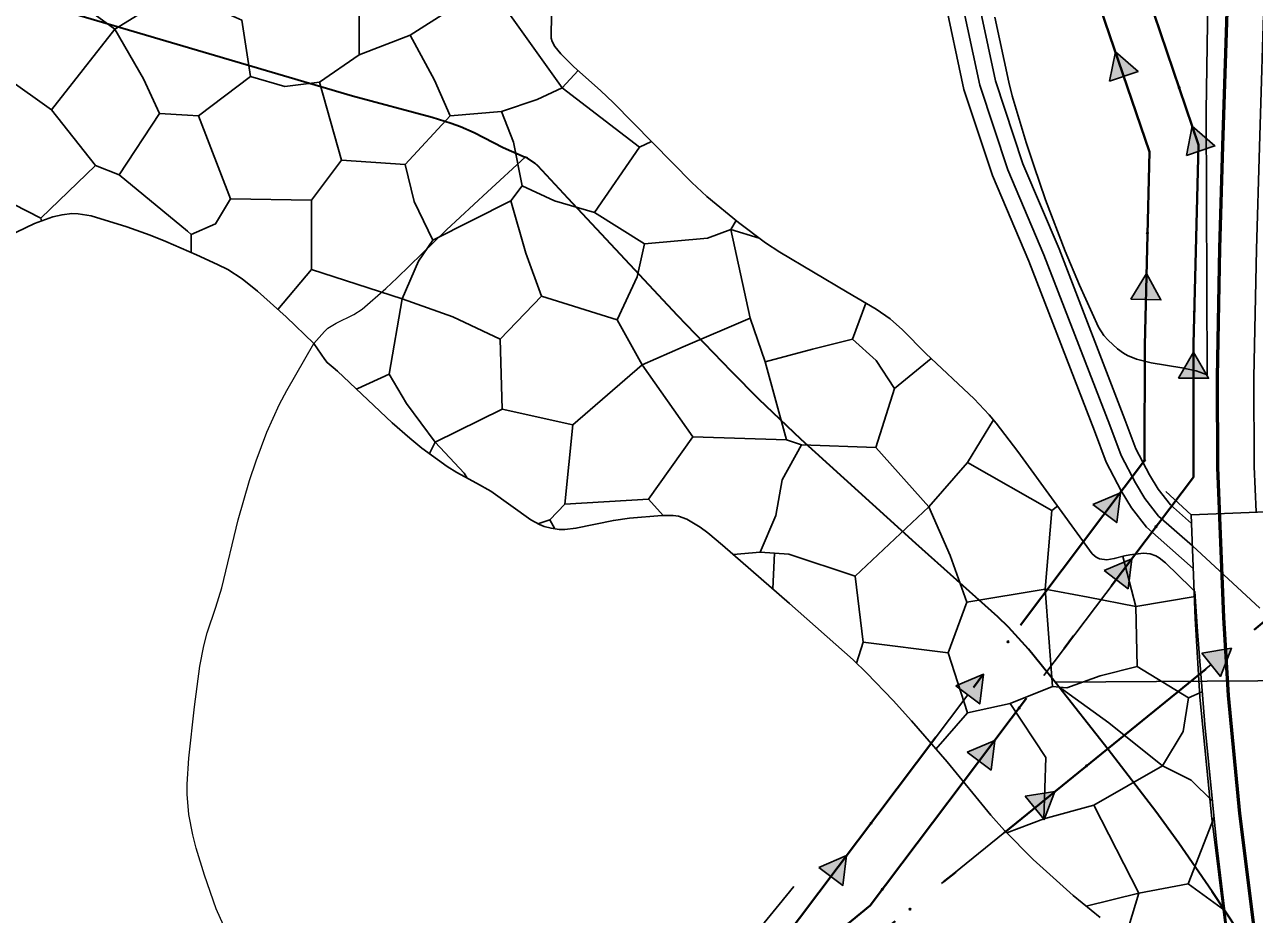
# Model space of a CAD drawing. Extents: x -64005 to -55000, y -89025 to -80000.
# Drawn here: x -60249 to -59492, y -81106 to -80558 of the extents above; entities that cross this region are included whole.
import ezdxf

# ---------------------------------------------------------------- set-up
doc = ezdxf.new("R2010")
doc.units = 0
doc.header["$LTSCALE"] = 32
for name, pattern in [('DASH_DOUBLE_DOT', [9.2, 5, -1.2, 0.3, -1.2, 0.3, -1.2]), ('DOT_DASHED', [7.7, 5, -1.2, 0.3, -1.2]), ('LONG_DASHED', [7.5, 6, -1.5])]:
    doc.linetypes.add(name, pattern=pattern)
for name, color, linetype, lineweight in [('18', 7, 'Continuous', 25), ('19', 7, 'Continuous', 25), ('2', 7, 'Continuous', 25), ('20', 7, 'Continuous', 25), ('24', 7, 'Continuous', 25), ('39', 7, 'LONG_DASHED', 25), ('6', 7, 'Continuous', 25), ('63', 7, 'DASH_DOUBLE_DOT', 25), ('7', 7, 'Continuous', 13), ('8', 7, 'Continuous', 25)]:
    doc.layers.add(name, color=color, linetype=linetype, lineweight=lineweight)

msp = doc.modelspace()

# ---------------------------------------------------------------- hatches: boundary and pattern name
at = {"layer": '18'}
for points in [[(-59580.71, -80592.53), (-59577.1, -80574.39), (-59563.19, -80586.58)], [(-59533.39, -80638.24), (-59529.79, -80620.1), (-59515.87, -80632.29)], [(-59567.62, -80726.71), (-59557.99, -80710.91), (-59549.13, -80727.15)], [(-59538.26, -80775.42), (-59528.99, -80759.41), (-59519.76, -80775.45)], [(-59591.11, -80853.12), (-59574.07, -80845.91), (-59576.34, -80864.27)], [(-59584.15, -80893.89), (-59567.11, -80886.67), (-59569.38, -80905.03)], [(-59523.98, -80944.61), (-59505.71, -80941.7), (-59512.32, -80958.98)], [(-59675.44, -80964.87), (-59658.41, -80957.65), (-59660.68, -80976.01)], [(-59668.51, -81005.61), (-59651.47, -80998.4), (-59653.74, -81016.76)], [(-59632.69, -81032.82), (-59614.42, -81029.91), (-59621.04, -81047.19)], [(-59759.78, -81076.62), (-59742.74, -81069.4), (-59745.01, -81087.76)]]:
    msp.add_hatch(color=256, dxfattribs=at).paths.add_polyline_path(points)

# ---------------------------------------------------------------- linework, layer by layer
for p, q in [((-59545.87, -80572.76), (-59569.68, -80502.71)), ((-59527.85, -80709.43), (-59525.98, -80635.47)), ((-59628.29, -80917.74), (-59583.72, -80858.69)), ((-59621.34, -80958.5), (-59576.76, -80899.46)), ((-59575.6, -80998.41), (-59518.15, -80951.79)), ((-59712.62, -81029.49), (-59668.06, -80970.44)), ((-59705.71, -81070.23), (-59661.13, -81011.19)), ((-59684.31, -81086.62), (-59626.86, -81040.01))]:
    msp.add_line(p, q, dxfattribs=at)
at = {"layer": '18', "linetype": 'DOT_DASHED', "lineweight": 40}
for points in [[(-62477.87, -83403.87), (-62367.98, -83378.64), (-62216.73, -83247.74), (-62089.34, -83137.49), (-61996.3, -83056.97), (-61098.84, -82280.26), (-60868.7, -82080.1), (-60312.19, -81596.09), (-60219.71, -81521.05), (-59047.52, -80569.92), (-58561.43, -80162.65), (-58367.89, -80000.48)], [(-62504.64, -83341.78), (-62247.39, -83226.15), (-62239.3, -83222.48), (-62226.91, -83216.87), (-62023.78, -83041.07), (-61118.5, -82257.6), (-60888.39, -82057.46), (-60331.49, -81573.12), (-59784.07, -81124.16), (-59559.17, -80826.16), (-59559.05, -80755.05), (-59556.19, -80635.98), (-59694.59, -80228.4), (-59810.95, -80144.91), (-59929.04, -80078.55)], [(-60219.71, -81521.05), (-60229.69, -81509.73), (-59728.26, -81100.09), (-59529.1, -80836.33), (-59528.98, -80754.22), (-59525.88, -80631.58), (-59669.19, -80209.92), (-59798.12, -80113.85), (-59929.04, -80074.12)]]:
    msp.add_lwpolyline(points, dxfattribs=at)
at = {"layer": '18'}
for points in [[(-59580.71, -80592.53), (-59577.1, -80574.39), (-59563.19, -80586.58)], [(-59533.39, -80638.24), (-59529.79, -80620.1), (-59515.87, -80632.29)], [(-59567.62, -80726.71), (-59557.99, -80710.91), (-59549.13, -80727.15)], [(-59538.26, -80775.42), (-59528.99, -80759.41), (-59519.76, -80775.45)], [(-59591.11, -80853.12), (-59574.07, -80845.91), (-59576.34, -80864.27)], [(-59584.15, -80893.89), (-59567.11, -80886.67), (-59569.38, -80905.03)], [(-59523.98, -80944.61), (-59505.71, -80941.7), (-59512.32, -80958.98)], [(-59675.44, -80964.87), (-59658.41, -80957.65), (-59660.68, -80976.01)], [(-59668.51, -81005.61), (-59651.47, -80998.4), (-59653.74, -81016.76)], [(-59632.69, -81032.82), (-59614.42, -81029.91), (-59621.04, -81047.19)], [(-59759.78, -81076.62), (-59742.74, -81069.4), (-59745.01, -81087.76)]]:
    msp.add_lwpolyline(points, close=True, dxfattribs=at)
for points in [[(-59556.79, -80660.93), (-59556.19, -80635.98), (-59571.95, -80589.56)], [(-59559.13, -80800.9), (-59559.05, -80755.05), (-59558.37, -80726.93)], [(-59536.98, -80846.77), (-59529.1, -80836.33), (-59529.01, -80775.43)], [(-59800.61, -81137.73), (-59784.07, -81124.16), (-59752.39, -81082.19)]]:
    msp.add_lwpolyline(points, dxfattribs=at)
for centre in [(-59537.83, -80596.43), (-59557.39, -80685.92), (-59528.48, -80734.42), (-59559.17, -80825.9), (-59552.05, -80866.72), (-59643.35, -80937.7), (-59636.41, -80978.45), (-59595.01, -81014.16), (-59727.69, -81049.45), (-59720.77, -81090.18), (-59703.73, -81102.37)]:
    msp.add_circle(centre, 0.5, dxfattribs=at)
at = {"layer": '19'}
for p, q in [((-59870.38, -80633.16), (-59862.99, -80629.59)), ((-60238.84, -80678.53), (-60239.23, -80676.79)), ((-59796.6, -80689.08), (-59814.02, -80683.83)), ((-60146.47, -80686.92), (-60146.47, -80697.95)), ((-59999.81, -80821.7), (-59996.32, -80814.69)), ((-59616.38, -80856.84), (-59668.34, -80827.33)), ((-59855.81, -80859.97), (-59864.73, -80849.81)), ((-59922.48, -80868.13), (-59925.5, -80862.58)), ((-59788.3, -80905.17), (-59787.23, -80883.07)), ((-59732.64, -80937.93), (-59736.59, -80950.96)), ((-59687.71, -81003.78), (-59668.34, -80981.54)), ((-59532.3, -81086.84), (-59509.81, -81103.12))]:
    msp.add_line(p, q, dxfattribs=at)
msp.add_lwpolyline([(-59999.11, -80481.16), (-60043.06, -80522.89), (-60043.06, -80576.2), (-60011.54, -80564.2), (-59963.16, -80533.11), (-59982.25, -80501.14)], close=True, dxfattribs=at)
for points in [[(-60244.34, -80523.32), (-60193.6, -80560.36), (-60150.54, -80533.7), (-60148.89, -80535.17)], [(-59908.07, -80585.96), (-59917.94, -80596.62), (-59963.16, -80533.11)], [(-60043.06, -80576.2), (-60067.46, -80593.07), (-60088.78, -80595.72), (-60110.08, -80589.51), (-60115.41, -80554.87), (-60137.6, -80545.1), (-60148.89, -80535.17)], [(-59924.4, -80548.42), (-59924.85, -80561.39), (-59924.68, -80565.9), (-59924.22, -80568.11), (-59922.61, -80571.1), (-59918.72, -80575.53), (-59910.71, -80583.59), (-59894.36, -80598.27), (-59886.36, -80605.86), (-59838.15, -80654.81), (-59828.87, -80663.38), (-59809.37, -80679.47), (-59792.67, -80692.03), (-59783.96, -80697.77), (-59742.48, -80722.43), (-59724.46, -80732.87), (-59715.95, -80738.87), (-59708.3, -80745.68), (-59693.9, -80760.18), (-59664.26, -80788.12), (-59654.94, -80797.96), (-59650.55, -80803.14), (-59637.23, -80820.45), (-59611.68, -80855.83), (-59591.5, -80883.48), (-59588.99, -80885.65), (-59586.92, -80886.59), (-59582.53, -80887.22), (-59577.81, -80886.47), (-59571.5, -80884.83), (-59568.33, -80884.23), (-59559.85, -80883.19), (-59555.63, -80883.48), (-59552.22, -80884.68), (-59550.12, -80885.94), (-59546.28, -80889.09), (-59530.61, -80904.37), (-59528.27, -80906.83)], [(-60260.64, -80590.12), (-60232.66, -80610.1), (-60193.6, -80560.36)], [(-60193.6, -80560.36), (-60175.85, -80591), (-60166.09, -80612.32), (-60148.89, -80613.37)], [(-60054.01, -80641.1), (-60014.81, -80643.74), (-59987.06, -80613.79), (-59996.75, -80591.76), (-60011.54, -80564.2)], [(-60110.08, -80589.51), (-60142.08, -80613.79), (-60148.89, -80613.37)], [(-60072.5, -80665.78), (-60054.01, -80641.1), (-60067.46, -80593.07)], [(-59987.06, -80613.79), (-59955.37, -80611.14), (-59933.34, -80603.65), (-59917.94, -80596.62)], [(-59942.6, -80656.96), (-59922.78, -80666.22), (-59898.12, -80673.26), (-59870.38, -80633.16), (-59917.94, -80596.62)], [(-60232.66, -80610.1), (-60205.59, -80644.29), (-60190.94, -80650.08)], [(-60166.09, -80612.32), (-60190.94, -80650.08), (-60148.89, -80684.91)], [(-60142.08, -80613.79), (-60122.26, -80664.9), (-60131.5, -80680.32), (-60146.47, -80686.92), (-60148.89, -80684.91)], [(-60014.81, -80643.74), (-60009.09, -80666.65), (-59997.63, -80690.45), (-59949.63, -80666.22), (-59942.6, -80656.96), (-59947.88, -80630.08), (-59955.37, -80611.14)], [(-60290.31, -80650.8), (-60239.23, -80676.79), (-60205.59, -80644.29)], [(-60093.11, -80733.08), (-60072.5, -80708.51), (-60072.5, -80665.78), (-60122.26, -80664.9)], [(-60016.58, -80726.57), (-59985.31, -80737.59), (-59956.24, -80751.24), (-59930.7, -80724.82), (-59940.39, -80698.38), (-59949.63, -80666.22)], [(-60071.06, -80753.93), (-60088.13, -80737.56), (-60105.72, -80721.71), (-60115.05, -80714.28), (-60124.02, -80708.51), (-60130.32, -80705.27), (-60143.32, -80699.32), (-60162.22, -80691.11), (-60171.73, -80687.34), (-60186.13, -80682.13), (-60208.18, -80675.37), (-60216.14, -80674.05), (-60220.18, -80673.99), (-60226.14, -80674.7), (-60231.88, -80676.09), (-60243.09, -80680.03), (-60281.34, -80698.33)], [(-59898.12, -80673.26), (-59867.3, -80692.66), (-59828.55, -80689.12), (-59814.02, -80683.83), (-59810.83, -80678.26)], [(-59868.61, -80767.11), (-59843.52, -80756.1), (-59802.12, -80738.47), (-59814.02, -80683.83)], [(-60072.5, -80708.51), (-60016.58, -80726.57), (-60006.45, -80703.23), (-59997.63, -80690.45)], [(-59930.7, -80724.82), (-59884.03, -80739.36), (-59871.7, -80712.92), (-59867.3, -80692.66)], [(-60044.84, -80782), (-60043.88, -80781.65), (-60024.5, -80772.84), (-60016.58, -80726.57)], [(-59802.12, -80738.47), (-59792.89, -80765.35), (-59763.82, -80757.42), (-59739.16, -80751.24), (-59730.93, -80729.12)], [(-59954.91, -80794.43), (-59911.33, -80804.12), (-59868.61, -80767.11), (-59884.03, -80739.36)], [(-60024.5, -80772.84), (-60013.94, -80790.89), (-59996.32, -80814.69), (-59954.91, -80794.43), (-59956.24, -80751.24)], [(-59739.16, -80751.24), (-59724.6, -80764.47), (-59713.16, -80781.66), (-59690.72, -80763.18)], [(-59586.54, -81107.42), (-59597.67, -81098.5), (-59603.11, -81093.9), (-59627.77, -81071.85), (-59645.53, -81053.97), (-59653.93, -81044.57), (-59680.84, -81011.68), (-59702.86, -80986.38), (-59714.1, -80973.93), (-59730.26, -80956.95), (-59738.77, -80948.89), (-59778, -80914.15), (-59819.12, -80878.28), (-59828.23, -80870.59), (-59833.05, -80867.04), (-59841.18, -80862.21), (-59846.24, -80860.44), (-59849.65, -80859.96), (-59856.49, -80859.97), (-59876.43, -80861.61), (-59886.38, -80862.97), (-59909.55, -80867.82), (-59916.34, -80868.5), (-59919.77, -80868.47), (-59924.87, -80867.83), (-59929.18, -80866.62), (-59931.94, -80865.49), (-59937.21, -80862.6), (-59961.88, -80845.03), (-59970.83, -80839.93), (-59982.95, -80833.38), (-59988.79, -80829.72), (-60004.4, -80818.37), (-60011.92, -80812.34), (-60022.8, -80802.82), (-60056.43, -80771.05), (-60059.17, -80768.79), (-60062.79, -80765.75), (-60064.28, -80763.95), (-60071.06, -80753.93)], [(-59916.26, -80852.89), (-59864.73, -80849.81), (-59837.43, -80811.47), (-59868.61, -80767.11)], [(-59837.43, -80811.47), (-59779.74, -80813.23), (-59792.89, -80765.35)], [(-59779.74, -80813.23), (-59770.49, -80816.31), (-59724.7, -80818.08), (-59713.16, -80781.66)], [(-59932.9, -80864.96), (-59925.5, -80862.58), (-59916.26, -80852.89), (-59911.33, -80804.12)], [(-59724.7, -80818.08), (-59692.12, -80854.66), (-59668.34, -80827.33), (-59652.29, -80801.09)], [(-59996.32, -80814.69), (-59978.34, -80833.94), (-59976.46, -80836.89)], [(-59812.59, -80883.98), (-59796.03, -80882.41), (-59786.34, -80859.94), (-59782.38, -80837.9), (-59770.49, -80816.31)], [(-59796.03, -80882.41), (-59778.43, -80883.72), (-59737.46, -80897.39), (-59692.12, -80854.66)], [(-59692.12, -80854.66), (-59678.9, -80884.61), (-59668.78, -80913.25), (-59620.34, -80905.32), (-59616.38, -80856.84), (-59612.81, -80854.26)], [(-59572.6, -80885.12), (-59564.66, -80915.88), (-59528.08, -80909.71)], [(-59737.46, -80897.39), (-59732.64, -80937.93), (-59680.23, -80944.53)], [(-59620.34, -80905.32), (-59593.93, -80910.16), (-59564.66, -80915.88)], [(-59620.34, -80905.32), (-59615.93, -80965.23), (-59607.13, -80966.12), (-59586.44, -80958.62), (-59563.78, -80952.9)], [(-59528.27, -80906.83), (-59526.62, -80931.29), (-59522.05, -80988.74), (-59514.83, -81061.18), (-59506.86, -81127.75), (-59492.54, -81207.09)], [(-59615.93, -80965.23), (-59641.92, -80975.81), (-59668.34, -80981.54), (-59680.23, -80944.53), (-59668.78, -80913.25)], [(-59564.66, -80915.88), (-59563.78, -80952.9), (-59532.07, -80972.29), (-59523.66, -80968.54)], [(-59621.26, -81046.75), (-59590.43, -81038.38), (-59548.15, -81014.15), (-59581.19, -80987.71), (-59611.52, -80965.68)], [(-59548.15, -81014.15), (-59535.38, -80993), (-59532.07, -80972.29)], [(-59644.13, -81055.38), (-59621.26, -81046.75), (-59619.94, -81008.87), (-59641.92, -80975.81)], [(-59548.15, -81014.15), (-59530.56, -81022.96), (-59517.36, -81035.81)], [(-59595.17, -81100.51), (-59562.69, -81092.58), (-59590.43, -81038.38)], [(-59562.69, -81092.58), (-59532.3, -81086.84), (-59516.36, -81045.81)], [(-59570.73, -81129.43), (-59568.86, -81112.85), (-59562.69, -81092.58)]]:
    msp.add_lwpolyline(points, dxfattribs=at)
at = {"layer": '2', "lineweight": 53}
msp.add_lwpolyline([(-59407.73, -81479.2), (-59426.11, -81416.96), (-59439.33, -81369.36), (-59456.75, -81299.53), (-59469.98, -81238.46), (-59482.04, -81173.59), (-59491.64, -81114.04), (-59500.45, -81043.37), (-59507.54, -80970.87), (-59510.43, -80922.82), (-59514.08, -80830.29), (-59514.28, -80774.65), (-59512.77, -80695.47), (-59510.88, -80632.19), (-59507.69, -80530.46), (-59506.75, -80451.76), (-59509.01, -80372.6), (-59512.56, -80317.96), (-59518.33, -80262.35), (-59528.39, -80200.4), (-59541.07, -80139.1), (-59560.11, -80067.51), (-59576.21, -80016.88), (-59581.41, -80000)], dxfattribs=at)
at = {"layer": '2'}
for points in [[(-59490.48, -80857.73), (-59491.58, -80829.81), (-59491.78, -80774.82), (-59490.28, -80696.02), (-59488.39, -80632.88), (-59485.19, -80530.95), (-59484.25, -80451.57), (-59486.53, -80371.55), (-59490.14, -80316.07), (-59496.02, -80259.38), (-59506.26, -80196.32), (-59519.16, -80133.93), (-59538.5, -80061.2), (-59554.82, -80009.9), (-59557.8, -80000)], [(-59614.16, -80962.67), (-59458.18, -80961.48)]]:
    msp.add_lwpolyline(points, dxfattribs=at)
at = {"layer": '2', "lineweight": 13}
msp.add_lwpolyline([(-60126.74, -81112.12), (-60131.19, -81102.25), (-60138.45, -81081.43), (-60143.46, -81064.9), (-60145.56, -81056.61), (-60147.91, -81044.14), (-60149.02, -81031.6), (-60149, -81025.3), (-60148.07, -81009.42), (-60144.58, -80977.66), (-60141.16, -80952.64), (-60138.79, -80940.23), (-60136.64, -80932.18), (-60131.32, -80916.39), (-60127.58, -80904.5), (-60117.71, -80862.64), (-60110.56, -80838.33), (-60106.6, -80826.29), (-60099.91, -80808.54), (-60092.05, -80791.34), (-60087.58, -80783.01), (-60071.06, -80753.93), (-60064.44, -80746.68), (-60062.27, -80744.65), (-60057.26, -80741.43), (-60046.26, -80736.16), (-60041.27, -80732.84), (-60026.68, -80720.16), (-60019.6, -80713.57), (-59989.2, -80684.07), (-59963.93, -80660.58), (-59940.84, -80639.29)], dxfattribs=at)
at = {"layer": '20'}
msp.add_lwpolyline([(-59455.45, -81432.75), (-59445.01, -81414.29), (-59456.38, -81373.31), (-59473.92, -81302.89), (-59487.25, -81241.33), (-59499.36, -81176.1), (-59509.05, -81115.81), (-59517.9, -81044.77), (-59525.04, -80971.5), (-59527.93, -80923.27), (-59530.44, -80859.45), (-59546.02, -80845.05)], dxfattribs=at)
at = {"layer": '24'}
for points in [[(-59594.51, -80000), (-59575.35, -80060.1), (-59566.22, -80097.37), (-59541.87, -80202.33), (-59517.52, -80369.67), (-59521.3, -80610.79), (-59520.57, -80773.23)], [(-59520.57, -80773.23), (-59527.35, -80770.89), (-59536.22, -80768.91), (-59555.05, -80765.98), (-59564.08, -80763.68), (-59569.62, -80761.38), (-59572.2, -80759.93), (-59575.78, -80757.29), (-59581.63, -80751.96), (-59584.27, -80749.02), (-59587.47, -80744.01), (-59599.33, -80717.99), (-59608.1, -80697.12), (-59620.13, -80665.63), (-59627.47, -80644.45), (-59632.08, -80630.22), (-59640.66, -80601.46), (-59642.89, -80592.99), (-59651.37, -80553.06)]]:
    msp.add_lwpolyline(points, dxfattribs=at)
at = {"layer": '39'}
msp.add_line((-59488.14, -80917.02), (-59529.68, -80878.7), dxfattribs=at)
for points in [[(-59573.62, -80822.95), (-59580.64, -80804.3), (-59621.15, -80699.49), (-59643.51, -80646.96), (-59660.76, -80594.91), (-59674.26, -80531.61), (-59690.76, -80490.11), (-59711.76, -80457.76), (-59734.94, -80403.84), (-59754.44, -80339.83), (-59772.45, -80293.41), (-59794.95, -80242.77), (-59812.83, -80199.32), (-59833.1, -80150.78), (-59852.82, -80111.73)], [(-59529.68, -80878.7), (-59550.59, -80860.28), (-59559.07, -80849.49), (-59564.83, -80839.84), (-59573.62, -80822.95)]]:
    msp.add_lwpolyline(points, dxfattribs=at)
at = {"layer": '6', "lineweight": 35}
for points in [[(-60407.73, -80487.68), (-60381.82, -80501.02), (-60341.29, -80521.65), (-60339.1, -80522.96), (-60335.19, -80526.22), (-60327.74, -80533.41), (-60323.36, -80536.29), (-60317.09, -80538.82), (-60312.82, -80539.96), (-60304.1, -80540.94), (-60274.87, -80540.94), (-60267.77, -80540.4), (-60258.32, -80539.76), (-60253.61, -80540.27), (-60244.83, -80542.59), (-60233.44, -80546.43), (-60227.71, -80548.26), (-60047.25, -80601.42), (-59998.09, -80614.72), (-59986.36, -80618.28), (-59980.59, -80620.34), (-59972.18, -80624.03), (-59954.25, -80633.35), (-59940.84, -80639.29)], [(-59614.16, -80962.67), (-59630.78, -80942.2), (-59642.96, -80928.62), (-59649.54, -80922.3), (-59700.14, -80877.19), (-59770.77, -80813.06), (-59796.77, -80788.25), (-59813.75, -80771.34), (-59846.93, -80736.77), (-59914.39, -80664.63), (-59932.99, -80644.67), (-59934.93, -80642.86), (-59939.35, -80639.95), (-59940.84, -80639.29)], [(-59244.43, -81470.92), (-59297.83, -81400.86), (-59368.47, -81309.09), (-59404.41, -81262.27), (-59422.08, -81238.62), (-59435.08, -81219.86), (-59459.25, -81181.09), (-59477.47, -81152.08), (-59517.46, -81091.55), (-59538.1, -81061.71), (-59552.33, -81042.29), (-59581.65, -81004.12), (-59614.16, -80962.67)]]:
    msp.add_lwpolyline(points, dxfattribs=at)
at = {"layer": '63'}
msp.add_lwpolyline([(-59445.01, -81414.29), (-59456.38, -81373.31), (-59473.92, -81302.89), (-59487.25, -81241.33), (-59499.36, -81176.1), (-59509.05, -81115.81), (-59517.9, -81044.77), (-59525.04, -80971.5), (-59527.93, -80923.27), (-59530.44, -80859.45), (-59450.51, -80856.3), (-59447.99, -80920.13), (-59445.18, -80966.7), (-59438.28, -81036.99), (-59429.67, -81105.91), (-59420.38, -81163.38), (-59408.59, -81226.71), (-59395.74, -81285.95), (-59378.76, -81353.95), (-59367.93, -81392.88)], close=True, dxfattribs=at)
at = {"layer": '7', "lineweight": 25}
msp.add_lwpolyline([(-59746.35, -81153.05), (-59747.69, -81151.66), (-59748.77, -81150.77), (-59750.5, -81149.59), (-59752.3, -81148.49), (-59757.24, -81145.67), (-59762.12, -81142.78), (-59774.11, -81135.04), (-59786.09, -81127.3), (-59789.05, -81125.4), (-59792.01, -81123.5), (-59792.64, -81122.97), (-59793.37, -81121.94), (-59793.91, -81120.75), (-59794.32, -81119.36), (-59794.58, -81117.25), (-59794.54, -81115.15), (-59794.34, -81112.81), (-59794.04, -81111.69), (-59793.49, -81110.71), (-59784.4, -81099.59), (-59775.32, -81088.47)], dxfattribs=at)
at = {"layer": '8'}
for points in [[(-59564.49, -80818.84), (-59571.3, -80800.73), (-59611.88, -80695.73), (-59634.15, -80643.42), (-59651.09, -80592.29), (-59664.66, -80528.7), (-59681.83, -80485.5), (-59702.91, -80453.03), (-59725.53, -80400.4), (-59744.98, -80336.56), (-59763.2, -80289.56), (-59785.76, -80238.83), (-59803.6, -80195.48), (-59824.01, -80146.59), (-59844.53, -80105.98)], [(-59529.14, -80892.52), (-59557.89, -80867.18), (-59567.33, -80855.17), (-59573.57, -80844.72), (-59582.76, -80827.05)]]:
    msp.add_lwpolyline(points, dxfattribs=at)
at = {"layer": '8', "linetype": 'LONG_DASHED'}
for points in [[(-59582.76, -80827.05), (-59589.98, -80807.86), (-59630.42, -80703.26), (-59652.87, -80650.5), (-59670.43, -80597.53), (-59683.86, -80534.52), (-59699.69, -80494.72), (-59720.61, -80462.5), (-59744.36, -80407.28), (-59763.91, -80343.1), (-59781.69, -80297.25), (-59804.14, -80246.7), (-59822.07, -80203.15), (-59842.19, -80154.98), (-59861.13, -80117.48)], [(-59530.23, -80864.89), (-59543.29, -80853.37), (-59550.81, -80843.81), (-59556.09, -80834.96), (-59564.49, -80818.84)]]:
    msp.add_lwpolyline(points, dxfattribs=at)

doc.saveas('drawing.dxf')
